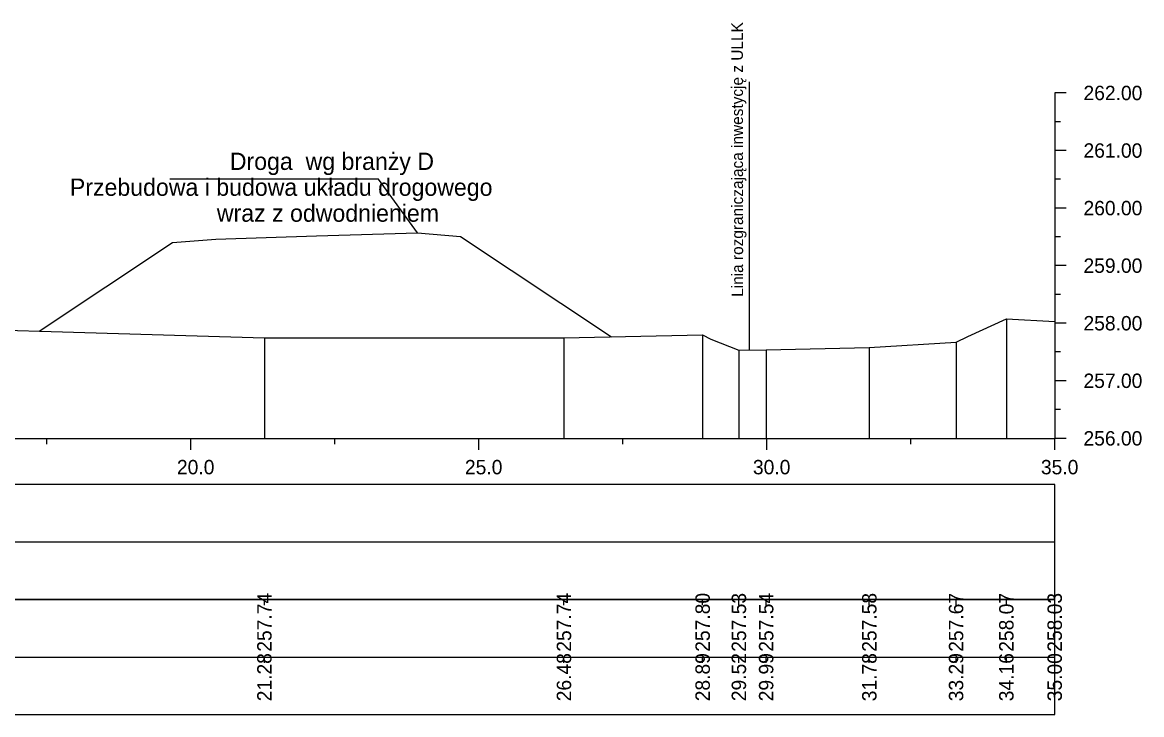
# Model space of a CAD drawing. Extents: x 6516023 to 6560129, y 5513077 to 5529206.
# Drawn here: x 6516574.54 to 6516593.97, y 5514501.31 to 5514513.33 of the extents above; entities that cross this region are included whole.
import ezdxf

# ---------------------------------------------------------------- set-up
doc = ezdxf.new("R2010")
doc.units = 0
for name, color, linetype in [('TOR_PRZEK_P-inne branze', 7, 'Continuous'), ('TOR_PRZEK_P-tabelka istniejace', 7, 'Continuous'), ('TOR_PRZEK_P-tabelka projektowane', 7, 'Continuous'), ('TOR_PRZEK_P-teren istniejacy', 7, 'Continuous'), ('TOR_PRZEK_P-uklad odniesienia', 7, 'Continuous'), ('TOR_PS_T-granica PKP-projektowana', 7, 'Continuous')]:
    doc.layers.add(name, color=color, linetype=linetype)

msp = doc.modelspace()

# ---------------------------------------------------------------- linework, layer by layer
at = {"layer": 'TOR_PRZEK_P-inne branze'}
for p, q in [((6516580.722, 5514510.609), (6516577.098, 5514510.609)), ((6516581.398, 5514509.674), (6516580.722, 5514510.609))]:
    msp.add_line(p, q, dxfattribs=at)
msp.add_lwpolyline([(6516574.834, 5514507.967), (6516577.148, 5514509.509), (6516577.898, 5514509.569), (6516579.648, 5514509.622), (6516581.398, 5514509.674), (6516582.148, 5514509.615), (6516584.767, 5514507.868)], dxfattribs=at)
at = {"layer": 'TOR_PRZEK_P-tabelka istniejace'}
for p, q in [((6516578.742, 5514503.206), (6516578.742, 5514503.306)), ((6516583.943, 5514503.206), (6516583.943, 5514503.306)), ((6516586.351, 5514503.206), (6516586.351, 5514503.306)), ((6516586.98, 5514503.206), (6516586.98, 5514503.306)), ((6516587.454, 5514503.206), (6516587.454, 5514503.306)), ((6516589.245, 5514503.206), (6516589.245, 5514503.306)), ((6516590.751, 5514503.206), (6516590.751, 5514503.306)), ((6516591.624, 5514503.206), (6516591.624, 5514503.306)), ((6516592.463, 5514503.206), (6516592.463, 5514503.306)), ((6516518.663, 5514502.306), (6516592.463, 5514502.306)), ((6516578.742, 5514502.206), (6516578.742, 5514502.306)), ((6516583.943, 5514502.206), (6516583.943, 5514502.306)), ((6516586.351, 5514502.206), (6516586.351, 5514502.306)), ((6516586.98, 5514502.206), (6516586.98, 5514502.306)), ((6516587.454, 5514502.206), (6516587.454, 5514502.306)), ((6516589.245, 5514502.206), (6516589.245, 5514502.306)), ((6516590.751, 5514502.206), (6516590.751, 5514502.306)), ((6516591.624, 5514502.206), (6516591.624, 5514502.306)), ((6516592.463, 5514502.206), (6516592.463, 5514502.306))]:
    msp.add_line(p, q, dxfattribs=at)
for points in [[(6516591.624, 5514508.18), (6516591.624, 5514506.306), (6516591.624, 5514506.176), (6516591.624, 5514506.106)], [(6516592.463, 5514508.135), (6516592.463, 5514506.306), (6516592.463, 5514506.176), (6516592.463, 5514506.106)], [(6516578.742, 5514507.85), (6516578.742, 5514506.306), (6516578.742, 5514506.176), (6516578.742, 5514506.106)], [(6516583.943, 5514507.85), (6516583.943, 5514506.306), (6516583.943, 5514506.176), (6516583.943, 5514506.106)], [(6516586.351, 5514507.905), (6516586.351, 5514506.306), (6516586.351, 5514506.176), (6516586.351, 5514506.106)], [(6516586.98, 5514507.64), (6516586.98, 5514506.306), (6516586.98, 5514506.176), (6516586.98, 5514506.106)], [(6516587.454, 5514507.646), (6516587.454, 5514506.306), (6516587.454, 5514506.176), (6516587.454, 5514506.106)], [(6516589.245, 5514507.686), (6516589.245, 5514506.306), (6516589.245, 5514506.176), (6516589.245, 5514506.106)], [(6516590.751, 5514507.776), (6516590.751, 5514506.306), (6516590.751, 5514506.176), (6516590.751, 5514506.106)]]:
    msp.add_lwpolyline(points, dxfattribs=at)
msp.add_lwpolyline([(6516518.663, 5514503.306), (6516518.663, 5514501.306), (6516592.463, 5514501.306), (6516592.463, 5514503.306)], close=True, dxfattribs=at)
at = {"layer": 'TOR_PRZEK_P-tabelka projektowane'}
msp.add_line((6516518.663, 5514504.306), (6516592.463, 5514504.306), dxfattribs=at)
msp.add_lwpolyline([(6516518.663, 5514505.306), (6516518.663, 5514503.306), (6516592.463, 5514503.306), (6516592.463, 5514505.306)], close=True, dxfattribs=at)
at = {"layer": 'TOR_PRZEK_P-teren istniejacy'}
msp.add_lwpolyline([(6516570.552, 5514508.095), (6516578.742, 5514507.85), (6516583.943, 5514507.85), (6516586.351, 5514507.905), (6516586.496, 5514507.828), (6516586.98, 5514507.64), (6516587.454, 5514507.646), (6516589.245, 5514507.686), (6516590.751, 5514507.776), (6516590.958, 5514507.874), (6516591.624, 5514508.18), (6516592.463, 5514508.135)], dxfattribs=at)
at = {"layer": 'TOR_PRZEK_P-uklad odniesienia'}
for p, q in [((6516592.463, 5514512.106), (6516592.463, 5514506.106)), ((6516592.663, 5514512.106), (6516592.463, 5514512.106)), ((6516592.563, 5514511.606), (6516592.463, 5514511.606)), ((6516592.663, 5514511.106), (6516592.463, 5514511.106)), ((6516592.563, 5514510.606), (6516592.463, 5514510.606)), ((6516592.663, 5514510.106), (6516592.463, 5514510.106)), ((6516592.563, 5514509.606), (6516592.463, 5514509.606)), ((6516592.663, 5514509.106), (6516592.463, 5514509.106)), ((6516592.563, 5514508.606), (6516592.463, 5514508.606)), ((6516592.663, 5514508.106), (6516592.463, 5514508.106)), ((6516592.563, 5514507.606), (6516592.463, 5514507.606)), ((6516592.663, 5514507.106), (6516592.463, 5514507.106)), ((6516592.563, 5514506.606), (6516592.463, 5514506.606)), ((6516522.463, 5514506.106), (6516592.463, 5514506.106)), ((6516574.963, 5514506.006), (6516574.963, 5514506.106)), ((6516577.463, 5514505.906), (6516577.463, 5514506.106)), ((6516579.963, 5514506.006), (6516579.963, 5514506.106)), ((6516582.463, 5514505.906), (6516582.463, 5514506.106)), ((6516584.963, 5514506.006), (6516584.963, 5514506.106)), ((6516587.463, 5514505.906), (6516587.463, 5514506.106)), ((6516589.963, 5514506.006), (6516589.963, 5514506.106)), ((6516592.463, 5514505.906), (6516592.463, 5514506.106)), ((6516592.663, 5514506.106), (6516592.463, 5514506.106))]:
    msp.add_line(p, q, dxfattribs=at)
at = {"layer": 'TOR_PS_T-granica PKP-projektowana'}
msp.add_line((6516587.165, 5514507.642), (6516587.165, 5514512.3), dxfattribs=at)

# ---------------------------------------------------------------- texts
at = {"layer": 'TOR_PRZEK_P-inne branze'}
for s, p in [('Droga  wg branży D', (6516578.142, 5514510.769)), ('Przebudowa i budowa układu drogowego', (6516575.365, 5514510.319)), ('wraz z odwodnieniem ', (6516577.917, 5514509.869))]:
    msp.add_text(s, height=0.3, dxfattribs=at).set_placement(p)
at = {"layer": 'TOR_PRZEK_P-tabelka istniejace'}
for s, p in [('257.74', (6516578.867, 5514502.399)), ('257.74', (6516584.068, 5514502.399)), ('257.80', (6516586.476, 5514502.398)), ('257.53', (6516587.105, 5514502.398)), ('257.54', (6516587.579, 5514502.399)), ('257.58', (6516589.37, 5514502.398)), ('257.67', (6516590.876, 5514502.398)), ('258.07', (6516591.749, 5514502.398)), ('258.03', (6516592.588, 5514502.398)), ('21.28', (6516578.867, 5514501.538)), ('26.48', (6516584.068, 5514501.538)), ('28.89', (6516586.476, 5514501.538)), ('29.52', (6516587.105, 5514501.54)), ('29.99', (6516587.579, 5514501.538)), ('31.78', (6516589.37, 5514501.538)), ('33.29', (6516590.876, 5514501.538)), ('34.16', (6516591.749, 5514501.538)), ('35.00', (6516592.588, 5514501.538))]:
    msp.add_text(s, height=0.25, rotation=90, dxfattribs=at).set_placement(p)
at = {"layer": 'TOR_PRZEK_P-uklad odniesienia'}
for s, p in [('262.00', (6516592.963, 5514511.981)), ('261.00', (6516592.963, 5514510.981)), ('260.00', (6516592.963, 5514509.981)), ('259.00', (6516592.963, 5514508.981)), ('258.00', (6516592.963, 5514507.981)), ('257.00', (6516592.963, 5514506.981)), ('256.00', (6516592.963, 5514505.981)), ('20.0', (6516577.224, 5514505.481)), ('25.0', (6516582.224, 5514505.481)), ('30.0', (6516587.224, 5514505.481)), ('35.0', (6516592.224, 5514505.481))]:
    msp.add_text(s, height=0.25, dxfattribs=at).set_placement(p)
at = {"layer": 'TOR_PS_T-granica PKP-projektowana'}
msp.add_text('Linia rozgraniczająca inwestycję z ULLK', height=0.2, rotation=90.0511, dxfattribs=at).set_placement((6516587.054, 5514508.564))

doc.saveas('drawing.dxf')
